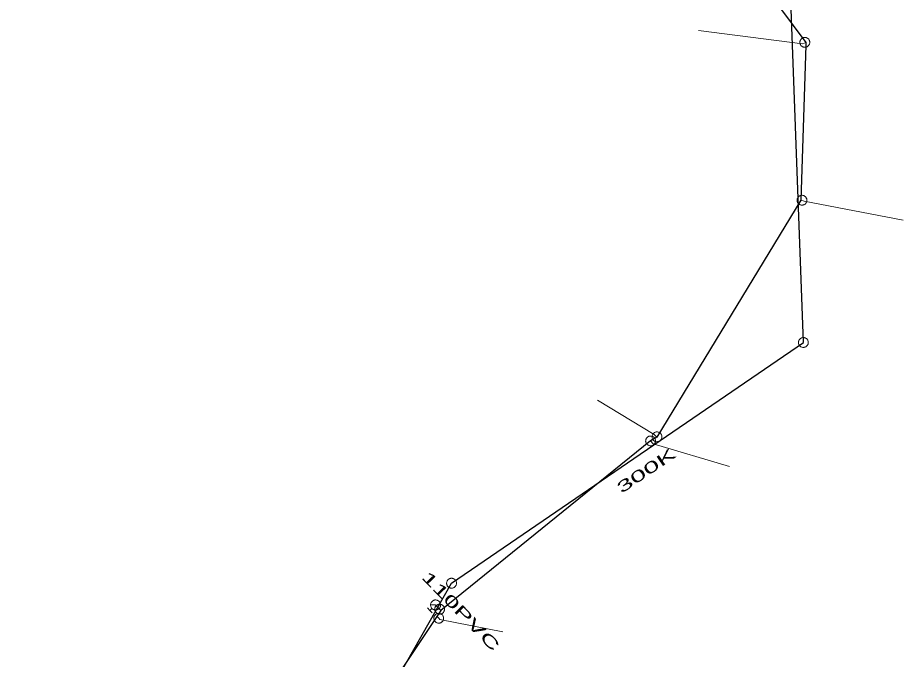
# Model space of a CAD drawing. Extents: x -741806 to -738704, y -1059275 to -1055387.
# Drawn here: x -740140.8 to -740062.1, y -1056620 to -1056562.9 of the extents above; entities that cross this region are included whole.
import ezdxf

# ---------------------------------------------------------------- set-up
doc = ezdxf.new("R2010")
doc.units = 0
doc.header["$LTSCALE"] = 0.4
for name, color, linetype, lineweight in [('2', 7, 'Continuous', 25), ('21', 7, 'Continuous', 13), ('3', 7, 'Continuous', 13), ('50', 7, 'Continuous', 13), ('51', 7, 'Continuous', 13), ('52', 7, 'Continuous', 25)]:
    doc.layers.add(name, color=color, linetype=linetype, lineweight=lineweight)
doc.layers.add('5', color=7, linetype='Continuous')
doc.layers.add('53', color=7, linetype='Continuous')

msp = doc.modelspace()

# ---------------------------------------------------------------- linework, layer by layer
at = {"layer": '2'}
for points in [[(-740070.98, -1056591.81), (-740072.39, -1056553.33), (-740110.57, -1056523.24), (-740124.77, -1056501.96)], [(-740128.43, -1056723.98), (-740129.3, -1056708.139), (-740126.23, -1056684.28), (-740122.5, -1056666.86), (-740118.43, -1056649.35), (-740116.899, -1056639), (-740102.26, -1056613.22), (-740070.98, -1056591.81)]]:
    msp.add_lwpolyline(points, dxfattribs=at)
at = {"layer": '21'}
for points in [[(-740070.758, -1056565.122), (-740071.072, -1056565.24), (-740080.307, -1056564.058)], [(-740071.192, -1056579.166), (-740070.909, -1056579.244), (-740062.098, -1056580.931)], [(-740084.006, -1056600.222), (-740084.256, -1056599.997), (-740089.283, -1056596.933)], [(-740084.563, -1056600.566), (-740084.329, -1056600.811), (-740077.535, -1056602.835)], [(-740103.537, -1056616.188), (-740103.399, -1056616.34), (-740103.295, -1056616.443), (-740097.695, -1056617.556)]]:
    msp.add_lwpolyline(points, dxfattribs=at)
at = {"layer": '3'}
for points in [[(-740070.618, -1056591.563), (-740070.646, -1056591.527), (-740070.677, -1056591.494), (-740070.712, -1056591.464), (-740070.749, -1056591.438), (-740070.79, -1056591.416), (-740070.832, -1056591.398), (-740070.876, -1056591.385), (-740070.921, -1056591.376), (-740070.967, -1056591.373), (-740071.012, -1056591.374), (-740071.058, -1056591.38), (-740071.103, -1056591.39), (-740071.145, -1056591.406), (-740071.187, -1056591.425), (-740071.226, -1056591.449), (-740071.263, -1056591.477), (-740071.295, -1056591.509), (-740071.326, -1056591.543), (-740071.351, -1056591.581), (-740071.373, -1056591.622), (-740071.391, -1056591.664), (-740071.404, -1056591.707), (-740071.412, -1056591.753), (-740071.417, -1056591.798), (-740071.415, -1056591.844), (-740071.408, -1056591.889), (-740071.399, -1056591.933), (-740071.383, -1056591.977), (-740071.364, -1056592.018), (-740071.339, -1056592.058), (-740071.312, -1056592.094), (-740071.281, -1056592.127), (-740071.246, -1056592.157), (-740071.207, -1056592.183), (-740071.168, -1056592.205), (-740071.126, -1056592.223), (-740071.082, -1056592.235), (-740071.036, -1056592.244), (-740070.991, -1056592.247), (-740070.946, -1056592.246), (-740070.9, -1056592.241), (-740070.855, -1056592.23), (-740070.812, -1056592.215), (-740070.771, -1056592.196), (-740070.732, -1056592.171), (-740070.695, -1056592.144), (-740070.662, -1056592.113), (-740070.632, -1056592.078), (-740070.606, -1056592.039), (-740070.584, -1056591.999), (-740070.567, -1056591.957), (-740070.553, -1056591.913), (-740070.546, -1056591.868), (-740070.541, -1056591.823), (-740070.543, -1056591.777), (-740070.549, -1056591.731), (-740070.559, -1056591.687), (-740070.575, -1056591.643), (-740070.594, -1056591.602), (-740070.617, -1056591.563)], [(-740102.043, -1056612.839), (-740102.083, -1056612.819), (-740102.126, -1056612.803), (-740102.171, -1056612.791), (-740102.215, -1056612.785), (-740102.261, -1056612.783), (-740102.308, -1056612.785), (-740102.352, -1056612.793), (-740102.397, -1056612.804), (-740102.439, -1056612.822), (-740102.48, -1056612.843), (-740102.518, -1056612.868), (-740102.554, -1056612.897), (-740102.585, -1056612.93), (-740102.615, -1056612.965), (-740102.639, -1056613.004), (-740102.66, -1056613.045), (-740102.675, -1056613.088), (-740102.687, -1056613.132), (-740102.694, -1056613.177), (-740102.696, -1056613.224), (-740102.693, -1056613.269), (-740102.686, -1056613.313), (-740102.673, -1056613.358), (-740102.657, -1056613.401), (-740102.636, -1056613.442), (-740102.61, -1056613.479), (-740102.582, -1056613.515), (-740102.549, -1056613.547), (-740102.513, -1056613.576), (-740102.474, -1056613.6), (-740102.434, -1056613.621), (-740102.391, -1056613.637), (-740102.346, -1056613.649), (-740102.3, -1056613.655), (-740102.256, -1056613.657), (-740102.21, -1056613.655), (-740102.165, -1056613.647), (-740102.12, -1056613.635), (-740102.078, -1056613.618), (-740102.038, -1056613.597), (-740101.999, -1056613.572), (-740101.963, -1056613.543), (-740101.931, -1056613.511), (-740101.903, -1056613.475), (-740101.878, -1056613.436), (-740101.857, -1056613.395), (-740101.841, -1056613.352), (-740101.83, -1056613.308), (-740101.823, -1056613.262), (-740101.821, -1056613.216), (-740101.824, -1056613.171), (-740101.831, -1056613.126), (-740101.844, -1056613.082), (-740101.86, -1056613.039), (-740101.881, -1056612.998), (-740101.907, -1056612.96), (-740101.935, -1056612.925), (-740101.969, -1056612.893), (-740102.004, -1056612.864), (-740102.042, -1056612.839)]]:
    msp.add_lwpolyline(points, dxfattribs=at)
at = {"layer": '50'}
for p, q in [((-740104.391, -1056615.419), (-740104.179, -1056615.64)), ((-740103.998, -1056615.466), (-740104.179, -1056615.64)), ((-740103.676, -1056615.155), (-740104.119, -1056615.145)), ((-740103.676, -1056615.155), (-740103.228, -1056615.164)), ((-740103.965, -1056615.862), (-740104.179, -1056615.64))]:
    msp.add_line(p, q, dxfattribs=at)
msp.add_lwpolyline([(-740103.981, -1056614.833), (-740104.014, -1056614.869), (-740104.044, -1056614.904), (-740104.068, -1056614.945), (-740104.087, -1056614.987), (-740104.103, -1056615.029), (-740104.114, -1056615.077), (-740104.119, -1056615.122), (-740104.121, -1056615.17), (-740104.119, -1056615.216), (-740104.108, -1056615.261), (-740104.096, -1056615.306), (-740104.08, -1056615.35), (-740104.055, -1056615.391), (-740104.029, -1056615.429), (-740103.999, -1056615.464), (-740103.965, -1056615.496), (-740103.93, -1056615.525), (-740103.889, -1056615.549), (-740103.846, -1056615.569), (-740103.801, -1056615.585), (-740103.757, -1056615.595), (-740103.71, -1056615.602), (-740103.664, -1056615.603), (-740103.618, -1056615.599), (-740103.571, -1056615.591), (-740103.526, -1056615.578), (-740103.484, -1056615.56), (-740103.441, -1056615.538), (-740103.405, -1056615.51), (-740103.367, -1056615.483), (-740103.335, -1056615.447), (-740103.307, -1056615.409), (-740103.284, -1056615.372), (-740103.262, -1056615.328), (-740103.247, -1056615.284), (-740103.235, -1056615.239), (-740103.231, -1056615.193), (-740103.228, -1056615.146), (-740103.232, -1056615.098), (-740103.241, -1056615.054), (-740103.255, -1056615.007), (-740103.274, -1056614.965), (-740103.293, -1056614.925), (-740103.322, -1056614.884), (-740103.351, -1056614.848), (-740103.385, -1056614.817), (-740103.423, -1056614.79), (-740103.463, -1056614.764), (-740103.504, -1056614.744), (-740103.55, -1056614.729), (-740103.593, -1056614.718), (-740103.641, -1056614.711), (-740103.687, -1056614.71), (-740103.733, -1056614.713), (-740103.779, -1056614.724), (-740103.824, -1056614.735), (-740103.868, -1056614.753), (-740103.907, -1056614.777), (-740103.946, -1056614.803)], close=True, dxfattribs=at)
at = {"layer": '51'}
for points in [[(-740071.259, -1056565.271), (-740071.242, -1056565.313), (-740071.22, -1056565.352), (-740071.193, -1056565.39), (-740071.163, -1056565.424), (-740071.129, -1056565.455), (-740071.092, -1056565.483), (-740071.053, -1056565.506), (-740071.011, -1056565.526), (-740070.968, -1056565.539), (-740070.923, -1056565.55), (-740070.878, -1056565.555), (-740070.831, -1056565.556), (-740070.786, -1056565.552), (-740070.741, -1056565.543), (-740070.698, -1056565.529), (-740070.655, -1056565.511), (-740070.615, -1056565.489), (-740070.578, -1056565.462), (-740070.544, -1056565.431), (-740070.513, -1056565.397), (-740070.486, -1056565.36), (-740070.462, -1056565.322), (-740070.443, -1056565.28), (-740070.428, -1056565.237), (-740070.418, -1056565.191), (-740070.413, -1056565.146), (-740070.413, -1056565.101), (-740070.417, -1056565.054), (-740070.426, -1056565.01), (-740070.439, -1056564.966), (-740070.458, -1056564.924), (-740070.48, -1056564.885), (-740070.507, -1056564.847), (-740070.537, -1056564.813), (-740070.571, -1056564.782), (-740070.608, -1056564.754), (-740070.647, -1056564.731), (-740070.689, -1056564.711), (-740070.732, -1056564.698), (-740070.776, -1056564.687), (-740070.822, -1056564.682), (-740070.868, -1056564.681), (-740070.913, -1056564.686), (-740070.958, -1056564.694), (-740071.002, -1056564.708), (-740071.045, -1056564.726), (-740071.084, -1056564.749), (-740071.121, -1056564.775), (-740071.156, -1056564.806), (-740071.187, -1056564.84), (-740071.214, -1056564.877), (-740071.238, -1056564.915), (-740071.256, -1056564.958), (-740071.271, -1056565), (-740071.281, -1056565.046), (-740071.287, -1056565.091), (-740071.287, -1056565.136), (-740071.283, -1056565.183), (-740071.273, -1056565.227), (-740071.26, -1056565.27)], [(-740070.687, -1056579.274), (-740070.677, -1056579.23), (-740070.672, -1056579.185), (-740070.672, -1056579.138), (-740070.676, -1056579.093), (-740070.686, -1056579.048), (-740070.7, -1056579.004), (-740070.718, -1056578.963), (-740070.741, -1056578.922), (-740070.768, -1056578.886), (-740070.798, -1056578.852), (-740070.832, -1056578.821), (-740070.869, -1056578.793), (-740070.908, -1056578.77), (-740070.95, -1056578.751), (-740070.994, -1056578.737), (-740071.039, -1056578.727), (-740071.084, -1056578.722), (-740071.13, -1056578.722), (-740071.176, -1056578.727), (-740071.221, -1056578.737), (-740071.264, -1056578.751), (-740071.306, -1056578.768), (-740071.346, -1056578.792), (-740071.383, -1056578.818), (-740071.417, -1056578.849), (-740071.448, -1056578.883), (-740071.475, -1056578.92), (-740071.498, -1056578.96), (-740071.517, -1056579.001), (-740071.532, -1056579.045), (-740071.54, -1056579.089), (-740071.546, -1056579.134), (-740071.546, -1056579.181), (-740071.541, -1056579.226), (-740071.532, -1056579.271), (-740071.518, -1056579.315), (-740071.499, -1056579.356), (-740071.477, -1056579.397), (-740071.45, -1056579.433), (-740071.419, -1056579.467), (-740071.385, -1056579.498), (-740071.348, -1056579.526), (-740071.309, -1056579.548), (-740071.267, -1056579.568), (-740071.224, -1056579.582), (-740071.179, -1056579.592), (-740071.133, -1056579.596), (-740071.088, -1056579.597), (-740071.042, -1056579.592), (-740070.997, -1056579.582), (-740070.954, -1056579.568), (-740070.911, -1056579.55), (-740070.872, -1056579.527), (-740070.835, -1056579.501), (-740070.8, -1056579.47), (-740070.769, -1056579.436), (-740070.743, -1056579.399), (-740070.72, -1056579.359), (-740070.701, -1056579.318), (-740070.687, -1056579.275)], [(-740084.261, -1056600.882), (-740084.23, -1056600.849), (-740084.202, -1056600.813), (-740084.178, -1056600.773), (-740084.159, -1056600.733), (-740084.143, -1056600.689), (-740084.133, -1056600.644), (-740084.127, -1056600.599), (-740084.125, -1056600.553), (-740084.13, -1056600.508), (-740084.138, -1056600.463), (-740084.151, -1056600.419), (-740084.169, -1056600.376), (-740084.19, -1056600.336), (-740084.217, -1056600.299), (-740084.247, -1056600.264), (-740084.28, -1056600.232), (-740084.316, -1056600.204), (-740084.355, -1056600.181), (-740084.397, -1056600.162), (-740084.441, -1056600.146), (-740084.485, -1056600.136), (-740084.53, -1056600.129), (-740084.576, -1056600.129), (-740084.622, -1056600.132), (-740084.667, -1056600.141), (-740084.711, -1056600.154), (-740084.753, -1056600.172), (-740084.793, -1056600.194), (-740084.831, -1056600.22), (-740084.866, -1056600.25), (-740084.897, -1056600.283), (-740084.924, -1056600.319), (-740084.949, -1056600.359), (-740084.968, -1056600.4), (-740084.983, -1056600.443), (-740084.994, -1056600.488), (-740084.999, -1056600.533), (-740085.001, -1056600.579), (-740084.996, -1056600.624), (-740084.988, -1056600.669), (-740084.975, -1056600.713), (-740084.958, -1056600.756), (-740084.935, -1056600.796), (-740084.91, -1056600.834), (-740084.88, -1056600.868), (-740084.846, -1056600.9), (-740084.81, -1056600.927), (-740084.771, -1056600.951), (-740084.729, -1056600.971), (-740084.686, -1056600.986), (-740084.641, -1056600.996), (-740084.596, -1056601.003), (-740084.55, -1056601.003), (-740084.505, -1056601), (-740084.459, -1056600.991), (-740084.415, -1056600.978), (-740084.374, -1056600.961), (-740084.333, -1056600.938), (-740084.296, -1056600.912), (-740084.262, -1056600.883)], [(-740084.221, -1056600.574), (-740084.182, -1056600.595), (-740084.14, -1056600.613), (-740084.095, -1056600.626), (-740084.051, -1056600.634), (-740084.005, -1056600.637), (-740083.958, -1056600.636), (-740083.913, -1056600.63), (-740083.869, -1056600.619), (-740083.826, -1056600.603), (-740083.785, -1056600.584), (-740083.746, -1056600.56), (-740083.709, -1056600.532), (-740083.676, -1056600.5), (-740083.646, -1056600.466), (-740083.621, -1056600.427), (-740083.598, -1056600.387), (-740083.581, -1056600.345), (-740083.568, -1056600.301), (-740083.561, -1056600.256), (-740083.557, -1056600.21), (-740083.559, -1056600.164), (-740083.564, -1056600.119), (-740083.576, -1056600.074), (-740083.59, -1056600.031), (-740083.611, -1056599.99), (-740083.635, -1056599.951), (-740083.662, -1056599.915), (-740083.695, -1056599.881), (-740083.729, -1056599.852), (-740083.767, -1056599.826), (-740083.807, -1056599.805), (-740083.849, -1056599.787), (-740083.894, -1056599.774), (-740083.938, -1056599.766), (-740083.984, -1056599.763), (-740084.03, -1056599.764), (-740084.075, -1056599.77), (-740084.12, -1056599.78), (-740084.163, -1056599.797), (-740084.204, -1056599.816), (-740084.243, -1056599.84), (-740084.28, -1056599.868), (-740084.312, -1056599.9), (-740084.342, -1056599.934), (-740084.368, -1056599.973), (-740084.39, -1056600.013), (-740084.407, -1056600.055), (-740084.42, -1056600.099), (-740084.428, -1056600.144), (-740084.432, -1056600.19), (-740084.43, -1056600.236), (-740084.425, -1056600.281), (-740084.413, -1056600.326), (-740084.398, -1056600.368), (-740084.378, -1056600.41), (-740084.354, -1056600.449), (-740084.326, -1056600.485), (-740084.294, -1056600.519), (-740084.259, -1056600.548), (-740084.222, -1056600.573)], [(-740103.622, -1056615.218), (-740103.653, -1056615.251), (-740103.681, -1056615.287), (-740103.705, -1056615.327), (-740103.724, -1056615.368), (-740103.739, -1056615.411), (-740103.75, -1056615.456), (-740103.755, -1056615.501), (-740103.756, -1056615.547), (-740103.752, -1056615.593), (-740103.743, -1056615.637), (-740103.73, -1056615.681), (-740103.713, -1056615.724), (-740103.691, -1056615.764), (-740103.665, -1056615.802), (-740103.634, -1056615.836), (-740103.601, -1056615.868), (-740103.565, -1056615.895), (-740103.525, -1056615.919), (-740103.483, -1056615.938), (-740103.44, -1056615.953), (-740103.395, -1056615.963), (-740103.35, -1056615.97), (-740103.304, -1056615.97), (-740103.259, -1056615.966), (-740103.214, -1056615.957), (-740103.169, -1056615.944), (-740103.128, -1056615.927), (-740103.087, -1056615.904), (-740103.05, -1056615.878), (-740103.015, -1056615.848), (-740102.984, -1056615.815), (-740102.957, -1056615.779), (-740102.933, -1056615.739), (-740102.914, -1056615.698), (-740102.899, -1056615.655), (-740102.888, -1056615.609), (-740102.883, -1056615.564), (-740102.881, -1056615.518), (-740102.886, -1056615.473), (-740102.894, -1056615.428), (-740102.907, -1056615.384), (-740102.925, -1056615.341), (-740102.948, -1056615.302), (-740102.973, -1056615.264), (-740103.003, -1056615.23), (-740103.037, -1056615.198), (-740103.074, -1056615.171), (-740103.112, -1056615.147), (-740103.154, -1056615.128), (-740103.198, -1056615.113), (-740103.242, -1056615.103), (-740103.287, -1056615.096), (-740103.333, -1056615.096), (-740103.379, -1056615.099), (-740103.424, -1056615.108), (-740103.468, -1056615.121), (-740103.509, -1056615.139), (-740103.55, -1056615.162), (-740103.587, -1056615.188), (-740103.621, -1056615.217)], [(-740103.105, -1056616.663), (-740103.073, -1056616.631), (-740103.044, -1056616.596), (-740103.019, -1056616.557), (-740102.999, -1056616.517), (-740102.983, -1056616.474), (-740102.971, -1056616.429), (-740102.964, -1056616.384), (-740102.961, -1056616.338), (-740102.965, -1056616.293), (-740102.972, -1056616.248), (-740102.984, -1056616.203), (-740103, -1056616.16), (-740103.021, -1056616.119), (-740103.046, -1056616.081), (-740103.075, -1056616.046), (-740103.108, -1056616.013), (-740103.143, -1056615.985), (-740103.182, -1056615.96), (-740103.223, -1056615.94), (-740103.266, -1056615.924), (-740103.311, -1056615.912), (-740103.355, -1056615.904), (-740103.401, -1056615.903), (-740103.447, -1056615.905), (-740103.492, -1056615.913), (-740103.537, -1056615.925), (-740103.579, -1056615.941), (-740103.62, -1056615.963), (-740103.658, -1056615.988), (-740103.694, -1056616.016), (-740103.726, -1056616.049), (-740103.754, -1056616.084), (-740103.779, -1056616.123), (-740103.8, -1056616.164), (-740103.816, -1056616.207), (-740103.828, -1056616.251), (-740103.834, -1056616.296), (-740103.837, -1056616.342), (-740103.834, -1056616.388), (-740103.827, -1056616.433), (-740103.815, -1056616.477), (-740103.798, -1056616.52), (-740103.777, -1056616.56), (-740103.752, -1056616.599), (-740103.723, -1056616.634), (-740103.691, -1056616.667), (-740103.654, -1056616.695), (-740103.617, -1056616.72), (-740103.575, -1056616.741), (-740103.532, -1056616.757), (-740103.488, -1056616.768), (-740103.443, -1056616.776), (-740103.397, -1056616.777), (-740103.352, -1056616.775), (-740103.306, -1056616.768), (-740103.262, -1056616.756), (-740103.22, -1056616.739), (-740103.178, -1056616.718), (-740103.14, -1056616.693), (-740103.106, -1056616.664)]]:
    msp.add_lwpolyline(points, dxfattribs=at)
at = {"layer": '52'}
for points in [[(-740125.451, -1056505.135), (-740124.943, -1056506.037), (-740124.842, -1056506.219), (-740113.46, -1056521.7), (-740109.896, -1056526.526), (-740109.734, -1056526.747), (-740096.537, -1056538.268), (-740096.386, -1056538.399), (-740076.747, -1056557.08), (-740076.579, -1056557.304), (-740070.758, -1056565.122), (-740070.765, -1056565.379), (-740071.192, -1056579.166), (-740084.006, -1056600.222), (-740084.563, -1056600.566), (-740103.204, -1056615.655), (-740103.68, -1056615.159)], [(-740103.204, -1056615.655), (-740108.434, -1056623.469), (-740120.204, -1056649.311), (-740125.234, -1056669.789), (-740129.401, -1056688.708), (-740133.432, -1056707.49), (-740136.239, -1056721.56), (-740140.824, -1056735.872)]]:
    msp.add_lwpolyline(points, dxfattribs=at)

# ---------------------------------------------------------------- texts
at = {"layer": '5', "width": 1.9}
msp.add_text('300K', height=1, rotation=34, dxfattribs=at).set_placement((-740087.149, -1056605.282))
at = {"layer": '53', "width": 1.85}
msp.add_text('110PVC', height=1, rotation=314, dxfattribs=at).set_placement((-740104.99, -1056612.735))

doc.saveas('drawing.dxf')
